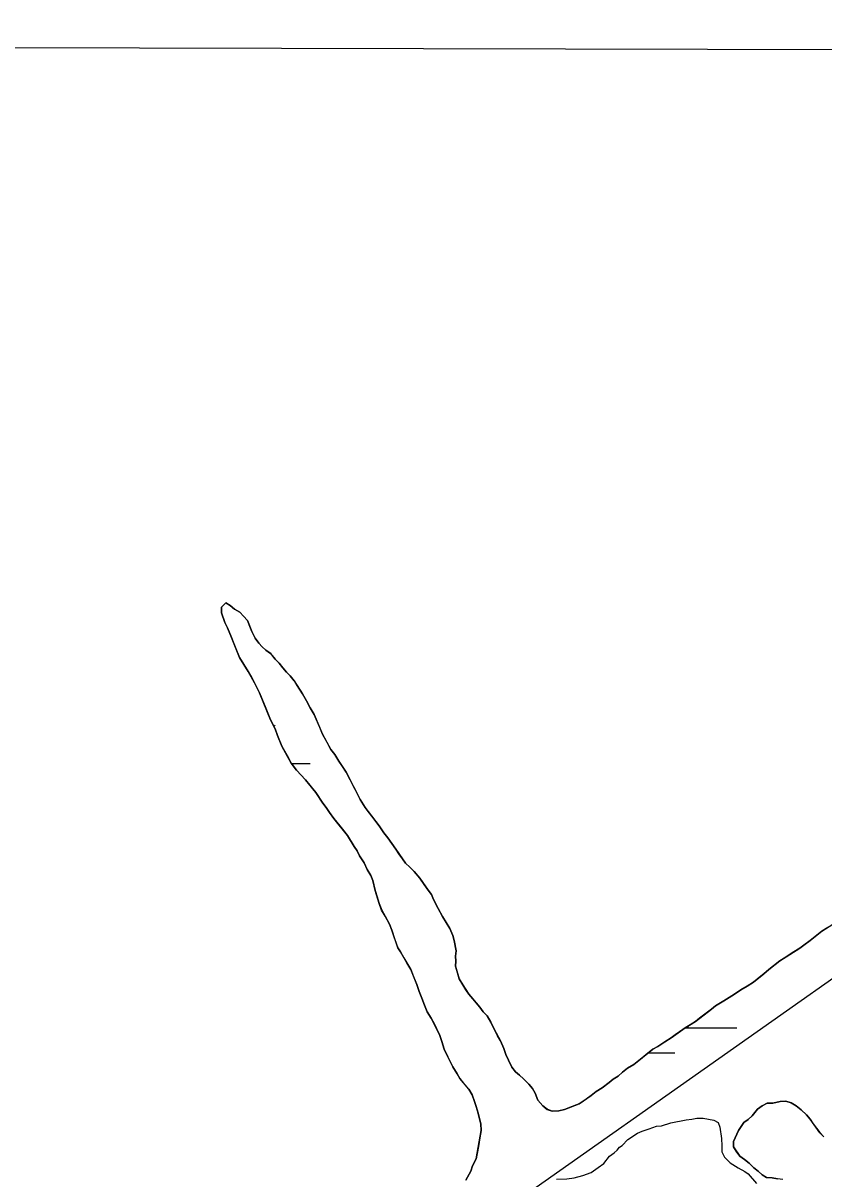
# Model space of a CAD drawing. Extents: x 3177185 to 3215018, y 812988 to 838321.
# Drawn here: x 3187825 to 3188315, y 835878 to 836586 of the extents above; entities that cross this region are included whole.
import ezdxf

# ---------------------------------------------------------------- set-up
doc = ezdxf.new("R2010")
doc.units = 0
for name, color, linetype in [('V-GRID-FRAM', 7, 'Continuous'), ('V-ROAD-CNTR', 7, 'Continuous'), ('V-SITE-VEGE', 7, 'Continuous'), ('V-TOPO-SHOR', 7, 'Continuous'), ('V-WETL-SWMP', 7, 'Continuous')]:
    doc.layers.add(name, color=color, linetype=linetype)

msp = doc.modelspace()

# ---------------------------------------------------------------- linework, layer by layer
at = {"layer": 'V-GRID-FRAM'}
msp.add_lwpolyline([(3181402.42, 836586.07), (3212801.61, 836513), (3212767.22, 818326.14), (3181352.16, 818399.25), (3181402.42, 836586.07)], dxfattribs=at)
at = {"layer": 'V-ROAD-CNTR'}
msp.add_lwpolyline([(3187198.86, 835160.27), (3187350.24, 835272.3), (3187510.41, 835390.85), (3187695.75, 835540.84), (3187881.08, 835690.83), (3188135.33, 835870.1), (3188366.09, 836032.8), (3188570.64, 836153.18), (3188726.06, 836244.64), (3189133.37, 836570.52)], dxfattribs=at)
at = {"layer": 'V-SITE-VEGE'}
msp.add_lwpolyline([(3188151.33, 835877.41), (3188157.58, 835877.68), (3188162.1, 835878.32), (3188167.33, 835879.64), (3188172.56, 835881.65), (3188176.76, 835884.73), (3188180.27, 835887.11), (3188183.79, 835891.58), (3188186.6, 835893.63), (3188188.35, 835895.34), (3188189.77, 835897.06), (3188191.51, 835898.08), (3188195.03, 835901.85), (3188200.98, 835905.59), (3188203.78, 835906.95), (3188207.96, 835908.28), (3188212.49, 835909.96), (3188215.62, 835910.27), (3188221.2, 835911.93), (3188230.6, 835913.9), (3188234.07, 835914.2), (3188237.2, 835914.85), (3188241.02, 835914.8), (3188247.6, 835913.68), (3188250.37, 835912.26), (3188251.37, 835909.46), (3188252.32, 835902.51), (3188252.61, 835897.99), (3188252.56, 835894.18), (3188254.26, 835891.03), (3188257.69, 835887.52), (3188262.5, 835884.33), (3188266.65, 835882.19), (3188268.71, 835880.78), (3188273.84, 835874.81)], dxfattribs=at)
at = {"layer": 'V-TOPO-SHOR'}
for points in [[(3187963.47, 836216.27), (3187962, 836219.84), (3187959.5, 836222.66), (3187957.24, 836224.97), (3187953.97, 836226.79), (3187951.46, 836229.1), (3187948.69, 836230.66), (3187946.12, 836228.16), (3187946.08, 836224.61), (3187948.04, 836218.75), (3187949.77, 836215.43), (3187952.23, 836209.57), (3187953.7, 836205.74), (3187954.93, 836202.69), (3187957.15, 836197.33), (3187962.36, 836188.64), (3187964.59, 836184.81), (3187966.33, 836181.74), (3187967.81, 836178.68), (3187969.29, 836175.62), (3187970.77, 836172.05), (3187972.74, 836167.21), (3187976.19, 836159.05), (3187978.9, 836153.44), (3187980.37, 836149.36), (3187983.08, 836142.98), (3187986.3, 836137.11), (3187988.78, 836132.51), (3187992.02, 836128.16), (3187997.53, 836122.26), (3188001.02, 836117.9), (3188003.77, 836114.57), (3188008.25, 836107.92), (3188010.25, 836105.36), (3188012.23, 836102.29), (3188014.98, 836098.45), (3188018.47, 836094.1), (3188020.97, 836091.02), (3188023.21, 836088.2), (3188027.44, 836081.3), (3188029.18, 836078.74), (3188030.66, 836075.68), (3188033.4, 836071.33), (3188035.37, 836067.25), (3188037.61, 836063.67), (3188038.84, 836060.62), (3188040.28, 836054.51), (3188041.5, 836050.44), (3188042.71, 836046.37), (3188044.19, 836042.29), (3188046.42, 836038.71), (3188048.9, 836033.86), (3188050.37, 836030.04), (3188052.08, 836024.94), (3188054.04, 836019.34), (3188055.78, 836016.78), (3188057.76, 836013.21), (3188059.5, 836010.14), (3188061.98, 836006.05), (3188063.7, 836001.72), (3188065.67, 835996.87), (3188067.14, 835992.55), (3188068.86, 835988.46), (3188070.33, 835984.14), (3188072.05, 835980.06), (3188074.54, 835976.22), (3188076.27, 835972.9), (3188077.75, 835969.84), (3188079.73, 835965.5), (3188080.95, 835961.94), (3188082.41, 835957.1), (3188084.63, 835952.51), (3188086.12, 835949.7), (3188087.85, 835946.38), (3188090.33, 835942.04), (3188092.07, 835939.22), (3188094.32, 835936.41), (3188097.57, 835932.56), (3188099.55, 835929.24), (3188101.02, 835925.16), (3188102, 835922.11), (3188103.21, 835918.03), (3188104.18, 835914.47), (3188104.91, 835911.42), (3188105.11, 835907.36), (3188104.29, 835902.8), (3188103.46, 835897.49), (3188102.65, 835893.19), (3188102.1, 835889.9), (3188099.76, 835885.62), (3188098.7, 835882.33), (3188095.84, 835876.79)], [(3188204.84, 835952.75), (3188198.69, 835947.76), (3188194.86, 835945.52), (3188191.79, 835943.03), (3188188.96, 835940.53), (3188185.9, 835938.79), (3188183.59, 835936.79), (3188179.24, 835933.55), (3188175.66, 835931.31), (3188172.58, 835928.82), (3188167.98, 835925.58), (3188165.16, 835923.58), (3188159.3, 835921.38), (3188156.25, 835920.15), (3188152.68, 835919.43), (3188148.62, 835919.23), (3188145.59, 835920.29), (3188142.83, 835922.35), (3188139.83, 835925.94), (3188138.11, 835930.27), (3188136.63, 835933.08), (3188134.38, 835935.64), (3188131.12, 835938.98), (3188128.62, 835941.3), (3188126.11, 835943.36), (3188123.86, 835946.17), (3188121.89, 835950.51), (3188120.15, 835953.83), (3188118.93, 835957.65), (3188116.96, 835962.24), (3188115.23, 835965.3), (3188113, 835969.39), (3188111.02, 835973.72), (3188108.79, 835977.56), (3188106.29, 835980.13), (3188104.29, 835982.94), (3188102.04, 835985.51), (3188100.05, 835988.07), (3188097.55, 835990.89), (3188095.8, 835993.45), (3188093.82, 835996.52), (3188091.58, 836000.35), (3188090.61, 836003.91), (3188089.4, 836007.98), (3188089.69, 836011.02), (3188089.47, 836014.07), (3188089.77, 836017.36), (3188088.58, 836023.72), (3188087.86, 836026.77), (3188085.89, 836031.11), (3188081.42, 836038.52), (3188078.69, 836043.37), (3188075.97, 836048.98), (3188074.74, 836052.04), (3188072.75, 836054.6), (3188070.26, 836058.19), (3188067.51, 836062.03), (3188064.02, 836066.13), (3188061.51, 836068.7), (3188058.76, 836071.27), (3188057.01, 836073.83), (3188054.77, 836076.9), (3188052.78, 836079.71), (3188048.04, 836086.62), (3188045.55, 836089.69), (3188042.56, 836094.04), (3188038.07, 836099.93), (3188035.83, 836102.75), (3188034.08, 836105.31), (3188031.1, 836110.17), (3188029.12, 836113.99), (3188026.89, 836118.08), (3188024.92, 836122.16), (3188022.44, 836127.01), (3188020.2, 836130.34), (3188017.96, 836133.66), (3188015.48, 836137.75), (3188012.98, 836140.83), (3188010.75, 836145.17), (3188008.03, 836150.28), (3188006.3, 836154.35), (3188004.09, 836159.45), (3188002.85, 836162.26), (3188000.37, 836166.35), (3187998.14, 836170.69), (3187995.66, 836175.03), (3187992.43, 836180.15), (3187990.94, 836182.45), (3187990.69, 836182.96), (3187988.19, 836186.03), (3187985.94, 836188.34), (3187983.69, 836190.91), (3187981.44, 836193.73), (3187978.94, 836196.29), (3187976.2, 836199.63), (3187973.18, 836201.69), (3187970.92, 836203.75), (3187968.92, 836206.06), (3187966.68, 836209.13), (3187964.7, 836213.21), (3187963.47, 836216.27)], [(3188317.43, 836031.71), (3188313.85, 836029.47), (3188310.78, 836026.97), (3188306.68, 836023.73), (3188302.84, 836020.99), (3188300.28, 836018.99), (3188296.7, 836016.76), (3188290.82, 836013.03), (3188288.01, 836011.29), (3188284.17, 836008.3), (3188281.35, 836006.05), (3188278.27, 836003.3), (3188275.45, 836001.05), (3188271.87, 835998.31), (3188268.03, 835995.82), (3188264.2, 835993.59), (3188260.36, 835990.85), (3188257.04, 835988.86), (3188253.71, 835986.87), (3188248.6, 835983.64), (3188246.29, 835981.64), (3188238.87, 835976.16), (3188236.31, 835974.16), (3188233.24, 835972.17), (3188230.17, 835970.18), (3188226.59, 835967.69), (3188224.03, 835965.95), (3188221.47, 835964.2), (3188217.64, 835961.72), (3188213.29, 835958.73), (3188210.23, 835957.25), (3188207.15, 835954.75), (3188204.84, 835952.75)], [(3188289.85, 835877.36), (3188286.56, 835877.66), (3188283.27, 835878.21), (3188279.98, 835878.51), (3188277.21, 835880.06), (3188274.7, 835882.38), (3188272.19, 835884.44), (3188269.19, 835887.27), (3188266.43, 835889.58), (3188263.66, 835891.65), (3188261.42, 835894.72), (3188259.68, 835897.28), (3188259.72, 835900.57), (3188262.85, 835907.38), (3188265.95, 835912.16), (3188268.77, 835914.15), (3188271.08, 835916.4), (3188274.43, 835920.42), (3188277.24, 835922.41), (3188280.31, 835924.15), (3188283.86, 835924.1), (3188288.18, 835925.06), (3188291.73, 835925.27), (3188295.02, 835924.21), (3188298.03, 835922.4), (3188301.05, 835920.08), (3188304.3, 835917), (3188306.55, 835914.18), (3188308.55, 835911.36), (3188310.54, 835908.8), (3188312.54, 835905.99), (3188315.04, 835903.42)]]:
    msp.add_lwpolyline(points, dxfattribs=at)
at = {"layer": 'V-WETL-SWMP'}
for p, q in [((3187946.08, 836224.61), (3187946.12, 836228.16)), ((3187946.12, 836228.16), (3187948.69, 836230.66)), ((3187948.69, 836230.66), (3187951.46, 836229.1)), ((3187951.46, 836229.1), (3187953.97, 836226.79)), ((3187948.03, 836218.75), (3187946.08, 836224.61)), ((3187953.97, 836226.79), (3187957.24, 836224.97)), ((3187957.24, 836224.97), (3187959.5, 836222.66)), ((3187959.5, 836222.66), (3187962, 836219.84)), ((3187949.77, 836215.43), (3187948.03, 836218.75)), ((3187952.23, 836209.57), (3187949.77, 836215.43)), ((3187962, 836219.84), (3187964.7, 836213.21)), ((3187957.14, 836197.33), (3187952.23, 836209.57)), ((3187964.7, 836213.21), (3187966.68, 836209.13)), ((3187966.68, 836209.13), (3187968.92, 836206.06)), ((3187968.92, 836206.06), (3187970.92, 836203.75)), ((3187970.92, 836203.75), (3187973.18, 836201.69)), ((3187973.18, 836201.69), (3187976.19, 836199.62)), ((3187962.36, 836188.64), (3187957.14, 836197.33)), ((3187976.19, 836199.62), (3187978.94, 836196.29)), ((3187978.94, 836196.29), (3187981.44, 836193.72)), ((3187981.44, 836193.72), (3187983.69, 836190.91)), ((3187966.33, 836181.74), (3187962.36, 836188.64)), ((3187983.69, 836190.91), (3187985.94, 836188.34)), ((3187985.94, 836188.34), (3187988.19, 836186.03)), ((3187988.19, 836186.03), (3187990.69, 836182.96)), ((3187969.29, 836175.62), (3187966.33, 836181.74)), ((3187990.69, 836182.96), (3187995.66, 836175.03)), ((3187976.18, 836159.05), (3187969.29, 836175.62)), ((3187995.66, 836175.03), (3187998.14, 836170.69)), ((3187998.14, 836170.69), (3188000.37, 836166.35)), ((3188000.37, 836166.35), (3188002.85, 836162.26)), ((3187978.9, 836153.43), (3187976.18, 836159.05)), ((3188002.85, 836162.26), (3188008.03, 836150.27)), ((3187980.37, 836149.36), (3187978.9, 836153.43)), ((3188008.03, 836150.27), (3188012.98, 836140.83)), ((3187983.08, 836142.98), (3187980.37, 836149.36)), ((3187988.78, 836132.51), (3187983.08, 836142.98)), ((3188012.98, 836140.83), (3188015.47, 836137.75)), ((3188015.47, 836137.75), (3188017.96, 836133.66)), ((3187992.02, 836128.16), (3187988.78, 836132.51)), ((3187989.03, 836132.18), (3188000.36, 836132.18)), ((3188017.96, 836133.66), (3188022.44, 836127.01)), ((3187997.53, 836122.26), (3187992.02, 836128.16)), ((3188003.77, 836114.57), (3187997.53, 836122.26)), ((3188022.44, 836127.01), (3188026.89, 836118.08)), ((3188026.89, 836118.08), (3188031.1, 836110.17)), ((3188008.25, 836107.92), (3188003.77, 836114.57)), ((3188010.24, 836105.36), (3188008.25, 836107.92)), ((3188031.1, 836110.17), (3188034.08, 836105.31)), ((3188012.23, 836102.29), (3188010.24, 836105.36)), ((3188014.97, 836098.45), (3188012.23, 836102.29)), ((3188034.08, 836105.31), (3188035.82, 836102.75)), ((3188035.82, 836102.75), (3188042.56, 836094.04)), ((3188023.21, 836088.2), (3188014.97, 836098.45)), ((3188042.56, 836094.04), (3188045.55, 836089.69)), ((3188027.44, 836081.3), (3188023.21, 836088.2)), ((3188045.55, 836089.69), (3188048.05, 836086.62)), ((3188048.05, 836086.62), (3188052.78, 836079.71)), ((3188029.18, 836078.74), (3188027.44, 836081.3)), ((3188052.78, 836079.71), (3188058.76, 836071.27)), ((3188030.66, 836075.68), (3188029.18, 836078.74)), ((3188033.4, 836071.33), (3188030.66, 836075.68)), ((3188035.37, 836067.25), (3188033.4, 836071.33)), ((3188037.61, 836063.67), (3188035.37, 836067.25)), ((3188058.76, 836071.27), (3188061.51, 836068.7)), ((3188061.51, 836068.7), (3188064.02, 836066.13)), ((3188064.02, 836066.13), (3188067.51, 836062.03)), ((3188038.84, 836060.61), (3188037.61, 836063.67)), ((3188040.28, 836054.51), (3188038.84, 836060.61)), ((3188067.51, 836062.03), (3188072.74, 836054.6)), ((3188042.71, 836046.36), (3188040.28, 836054.51)), ((3188072.74, 836054.6), (3188074.74, 836052.04)), ((3188074.74, 836052.04), (3188075.97, 836048.98)), ((3188044.18, 836042.29), (3188042.71, 836046.36)), ((3188075.97, 836048.98), (3188078.69, 836043.37)), ((3188046.42, 836038.71), (3188044.18, 836042.29)), ((3188048.9, 836033.86), (3188046.42, 836038.71)), ((3188078.69, 836043.37), (3188081.42, 836038.52)), ((3188081.42, 836038.52), (3188085.89, 836031.11)), ((3188050.37, 836030.04), (3188048.9, 836033.86)), ((3188054.04, 836019.34), (3188050.37, 836030.04)), ((3188085.89, 836031.11), (3188087.86, 836026.77)), ((3188313.85, 836029.47), (3188325.1, 836036.68)), ((3188087.86, 836026.77), (3188088.58, 836023.72)), ((3188088.58, 836023.72), (3188089.77, 836017.36)), ((3188302.84, 836020.99), (3188306.68, 836023.73)), ((3188306.68, 836023.73), (3188313.85, 836029.47)), ((3188055.78, 836016.78), (3188054.04, 836019.34)), ((3188059.5, 836010.14), (3188055.78, 836016.78)), ((3188089.77, 836017.36), (3188089.47, 836014.07)), ((3188288.01, 836011.29), (3188300.28, 836018.99)), ((3188300.28, 836018.99), (3188302.84, 836020.99)), ((3188061.98, 836006.05), (3188059.5, 836010.14)), ((3188089.69, 836011.02), (3188089.4, 836007.98)), ((3188089.47, 836014.07), (3188089.69, 836011.02)), ((3188281.35, 836006.05), (3188288.01, 836011.29)), ((3188065.67, 835996.87), (3188061.98, 836006.05)), ((3188089.4, 836007.98), (3188091.58, 836000.35)), ((3188271.87, 835998.31), (3188278.27, 836003.3)), ((3188278.27, 836003.3), (3188281.35, 836006.05)), ((3188067.14, 835992.54), (3188065.67, 835996.87)), ((3188091.58, 836000.35), (3188093.82, 835996.52)), ((3188093.82, 835996.52), (3188097.55, 835990.89)), ((3188264.2, 835993.59), (3188268.03, 835995.82)), ((3188268.03, 835995.82), (3188271.87, 835998.31)), ((3188068.86, 835988.46), (3188067.14, 835992.54)), ((3188070.33, 835984.13), (3188068.86, 835988.46)), ((3188097.55, 835990.89), (3188100.05, 835988.07)), ((3188100.05, 835988.07), (3188102.04, 835985.51)), ((3188253.71, 835986.87), (3188260.36, 835990.85)), ((3188260.36, 835990.85), (3188264.2, 835993.59)), ((3188072.05, 835980.05), (3188070.33, 835984.13)), ((3188102.04, 835985.51), (3188104.29, 835982.94)), ((3188104.29, 835982.94), (3188106.29, 835980.13)), ((3188236.31, 835974.16), (3188246.29, 835981.64)), ((3188246.29, 835981.64), (3188248.6, 835983.64)), ((3188248.6, 835983.64), (3188253.71, 835986.87)), ((3188074.54, 835976.22), (3188072.05, 835980.05)), ((3188077.75, 835969.84), (3188074.54, 835976.22)), ((3188106.29, 835980.13), (3188108.79, 835977.56)), ((3188108.79, 835977.56), (3188111.02, 835973.73)), ((3188111.02, 835973.73), (3188113, 835969.39)), ((3188230.17, 835970.18), (3188236.31, 835974.16)), ((3188079.73, 835965.5), (3188077.75, 835969.84)), ((3188113, 835969.39), (3188116.96, 835962.24)), ((3188221.47, 835964.2), (3188230.17, 835970.18)), ((3188230.39, 835970.32), (3188261.79, 835970.32)), ((3188080.95, 835961.93), (3188079.73, 835965.5)), ((3188082.41, 835957.1), (3188080.95, 835961.93)), ((3188116.96, 835962.24), (3188118.93, 835957.65)), ((3188213.29, 835958.73), (3188217.64, 835961.72)), ((3188217.64, 835961.72), (3188221.47, 835964.2)), ((3188084.63, 835952.5), (3188082.41, 835957.1)), ((3188087.85, 835946.38), (3188084.63, 835952.5)), ((3188118.93, 835957.65), (3188120.15, 835953.83)), ((3188120.15, 835953.83), (3188121.89, 835950.51)), ((3188198.69, 835947.76), (3188210.23, 835957.25)), ((3188207.36, 835954.89), (3188223.79, 835954.89)), ((3188210.23, 835957.25), (3188213.29, 835958.73)), ((3188090.33, 835942.03), (3188087.85, 835946.38)), ((3188121.89, 835950.51), (3188123.86, 835946.17)), ((3188123.86, 835946.17), (3188126.11, 835943.36)), ((3188191.78, 835943.03), (3188194.86, 835945.52)), ((3188194.86, 835945.52), (3188198.69, 835947.76)), ((3188092.07, 835939.22), (3188090.33, 835942.03)), ((3188097.57, 835932.56), (3188092.07, 835939.22)), ((3188126.11, 835943.36), (3188128.62, 835941.29)), ((3188128.62, 835941.29), (3188131.12, 835938.98)), ((3188131.12, 835938.98), (3188134.38, 835935.64)), ((3188183.59, 835936.79), (3188185.9, 835938.79)), ((3188185.9, 835938.79), (3188188.96, 835940.53)), ((3188188.96, 835940.53), (3188191.78, 835943.03)), ((3188099.55, 835929.24), (3188097.57, 835932.56)), ((3188134.38, 835935.64), (3188136.63, 835933.08)), ((3188136.63, 835933.08), (3188138.11, 835930.27)), ((3188172.58, 835928.82), (3188175.66, 835931.31)), ((3188175.66, 835931.31), (3188179.24, 835933.55)), ((3188179.24, 835933.55), (3188183.59, 835936.79)), ((3188101.02, 835925.16), (3188099.55, 835929.24)), ((3188102, 835922.11), (3188101.02, 835925.16)), ((3188138.11, 835930.27), (3188139.83, 835925.94)), ((3188139.83, 835925.94), (3188142.83, 835922.35)), ((3188156.24, 835920.15), (3188165.16, 835923.58)), ((3188165.16, 835923.58), (3188172.58, 835928.82)), ((3188280.3, 835924.15), (3188277.24, 835922.41)), ((3188283.85, 835924.1), (3188280.3, 835924.15)), ((3188288.18, 835925.06), (3188283.85, 835924.1)), ((3188291.73, 835925.27), (3188288.18, 835925.06)), ((3188295.01, 835924.21), (3188291.73, 835925.27)), ((3188298.03, 835922.4), (3188295.01, 835924.21)), ((3188103.21, 835918.03), (3188102, 835922.11)), ((3188104.18, 835914.47), (3188103.21, 835918.03)), ((3188142.83, 835922.35), (3188145.59, 835920.28)), ((3188145.59, 835920.28), (3188148.62, 835919.23)), ((3188148.62, 835919.23), (3188152.68, 835919.43)), ((3188152.68, 835919.43), (3188156.24, 835920.15)), ((3188274.42, 835920.42), (3188271.08, 835916.4)), ((3188277.24, 835922.41), (3188274.42, 835920.42)), ((3188301.05, 835920.08), (3188298.03, 835922.4)), ((3188304.3, 835916.99), (3188301.05, 835920.08)), ((3188306.55, 835914.18), (3188304.3, 835916.99)), ((3188104.9, 835911.42), (3188104.18, 835914.47)), ((3188105.11, 835907.36), (3188104.9, 835911.42)), ((3188265.95, 835912.16), (3188262.85, 835907.38)), ((3188268.76, 835914.15), (3188265.95, 835912.16)), ((3188271.08, 835916.4), (3188268.76, 835914.15)), ((3188312.53, 835905.98), (3188306.55, 835914.18)), ((3188102.09, 835889.9), (3188105.11, 835907.36)), ((3188262.85, 835907.38), (3188259.72, 835900.57)), ((3188315.04, 835903.42), (3188312.53, 835905.98)), ((3188259.72, 835900.57), (3188259.67, 835897.27)), ((3188259.67, 835897.27), (3188263.66, 835891.64)), ((3188099.76, 835885.62), (3188102.09, 835889.9)), ((3188263.66, 835891.64), (3188266.42, 835889.58)), ((3188266.42, 835889.58), (3188269.18, 835887.26)), ((3188095.84, 835876.79), (3188098.7, 835882.33)), ((3188098.7, 835882.33), (3188099.76, 835885.62)), ((3188269.18, 835887.26), (3188272.19, 835884.44)), ((3188272.19, 835884.44), (3188274.7, 835882.37)), ((3188274.7, 835882.37), (3188277.21, 835880.06)), ((3188277.21, 835880.06), (3188279.98, 835878.5)), ((3188279.98, 835878.5), (3188283.27, 835878.21)), ((3188283.27, 835878.21), (3188286.56, 835877.66))]:
    msp.add_line(p, q, dxfattribs=at)
for centre, start, end in [((3188005.6, 836132.66), 139.22818, 140.97873), ((3188267.04, 835970.8), 179.28933, 180.77184)]:
    msp.add_arc(centre, 35.25, start, end, dxfattribs=at)

doc.saveas('drawing.dxf')
